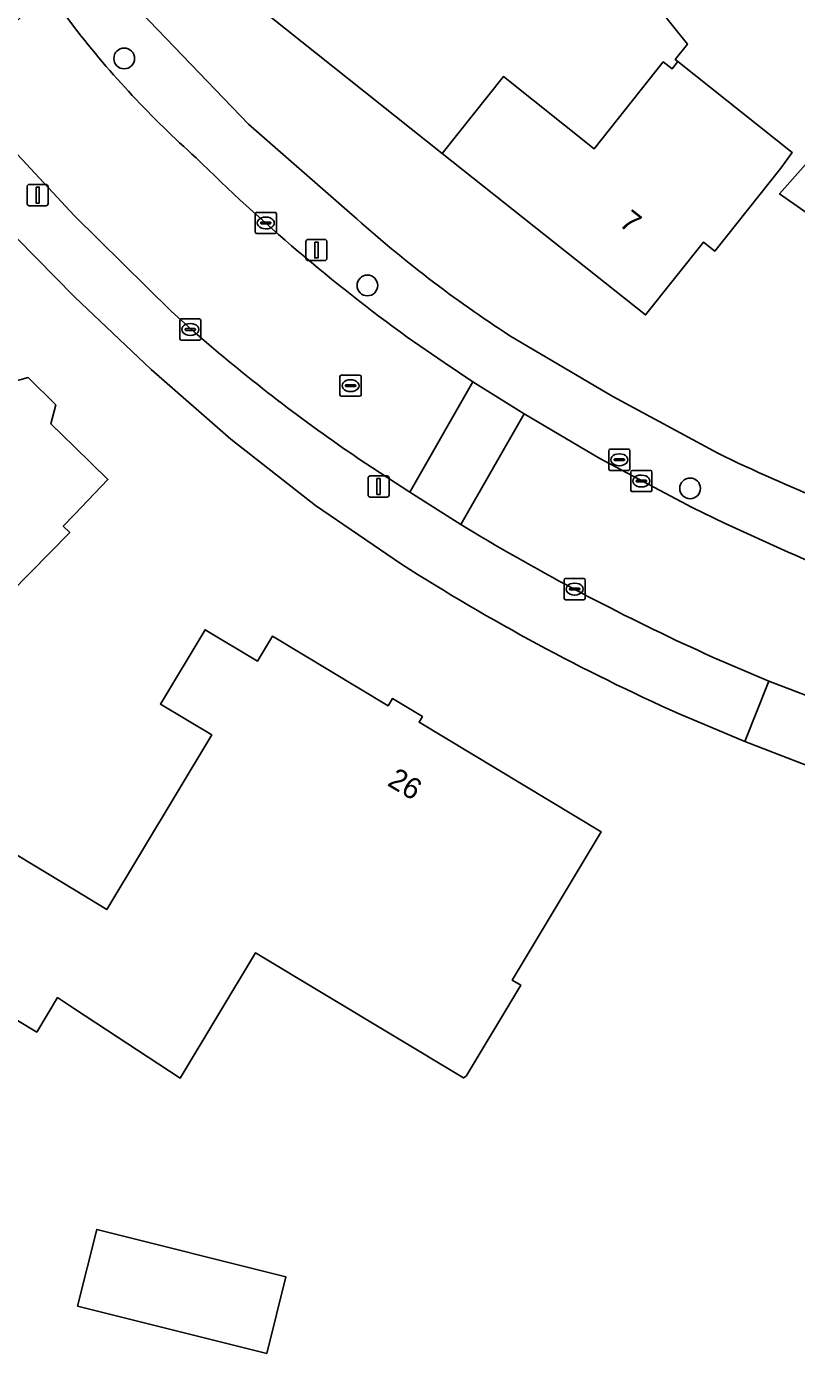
# Model space of a CAD drawing. Extents: x 161347 to 161881, y 382161 to 382804.
# Drawn here: x 161497.7 to 161534.1, y 382240.3 to 382302.9 of the extents above; entities that cross this region are included whole.
import ezdxf

# ---------------------------------------------------------------- set-up
doc = ezdxf.new("R2010")
doc.units = 0
for name, color, linetype in [('IMGEO_Boom', 7, 'Continuous'), ('IMGEO_Brandkraan', 7, 'Continuous'), ('IMGEO_Erf', 7, 'Continuous'), ('IMGEO_Kolk', 7, 'Continuous'), ('IMGEO_Lichtmast', 7, 'Continuous'), ('IMGEO_Pand', 7, 'Continuous'), ('IMGEO_Pand_nummerreeks', 7, 'Continuous'), ('IMGEO_Rijbaan_lokaal_open', 7, 'Continuous'), ('IMGEO_Rioolput', 7, 'Continuous'), ('IMGEO_Voetpad_open', 7, 'Continuous')]:
    doc.layers.add(name, color=color, linetype=linetype)

msp = doc.modelspace()

# ---------------------------------------------------------------- linework, layer by layer
at = {"layer": 'IMGEO_Boom'}
for centre in [(161502.348, 382301.392), (161513.819, 382290.685), (161529.04, 382281.115)]:
    msp.add_circle(centre, 0.489, dxfattribs=at)
at = {"layer": 'IMGEO_Brandkraan'}
for p, q in [((161525.201, 382282.039), (161525.201, 382282.891)), ((161525.276, 382282.965), (161526.128, 382282.965)), ((161525.689, 382282.745), (161525.714, 382282.745)), ((161526.202, 382282.891), (161526.202, 382282.039)), ((161525.46, 382282.459), (161525.46, 382282.471)), ((161525.898, 382282.422), (161525.5, 382282.422)), ((161525.503, 382282.508), (161525.901, 382282.508)), ((161525.712, 382282.185), (161525.687, 382282.185)), ((161525.944, 382282.471), (161525.944, 382282.459)), ((161526.128, 382281.965), (161525.276, 382281.965))]:
    msp.add_line(p, q, dxfattribs=at)
for points in [[(161525.201, 382282.039), (161525.201, 382282.891)], [(161525.276, 382282.965), (161526.128, 382282.965)], [(161526.202, 382282.891), (161526.202, 382282.039)], [(161526.128, 382281.965), (161525.276, 382281.965)]]:
    msp.add_lwpolyline(points, dxfattribs=at)
for centre, radius, start, end in [((161525.278, 382282.889), 0.0765, 91.55205, 178.44795), ((161525.278, 382282.889), 0.0765, 91.55205, 178.44795), ((161526.126, 382282.889), 0.0765, 1.55205, 88.44795), ((161526.126, 382282.889), 0.0765, 1.55205, 88.44795), ((161525.278, 382282.041), 0.0765, 181.55205, 268.44795), ((161525.278, 382282.041), 0.0765, 181.55205, 268.44795), ((161525.5, 382282.468), 0.0403, 85.87752, 175.75265), ((161525.497, 382282.458), 0.0366, 178.93798, 274.71019), ((161525.901, 382282.465), 0.043, 264.86636, 352.45326), ((161525.905, 382282.47), 0.0386, 1.73085, 96.63898), ((161526.126, 382282.041), 0.0765, 271.55205, 358.44795), ((161526.126, 382282.041), 0.0765, 271.55205, 358.44795)]:
    msp.add_arc(centre, radius, start, end, dxfattribs=at)
for centre, major_axis, ratio, start_param, end_param in [((161525.688, 382282.465), (-0.387, 0.002), 0.722429, 4.712389, 7.853982), ((161525.713, 382282.465), (-0.39, 0.002), 0.717154, 1.570796, 4.712389)]:
    msp.add_ellipse(centre, major_axis=major_axis, ratio=ratio, start_param=start_param, end_param=end_param, dxfattribs=at)
at = {"layer": 'IMGEO_Erf'}
for points in [[(161502.759, 382303.964), (161508.212, 382298.3), (161513.109, 382294.021)], [(161528.216, 382302.943), (161528.913, 382302.07), (161528.33, 382301.348), (161528.461, 382301.243), (161533.848, 382296.958), (161533.32, 382296.223), (161530.209, 382292.308), (161529.675, 382292.733), (161526.941, 382289.292), (161517.353, 382296.911), (161508.497, 382303.948)], [(161515.43, 382277.538), (161511.368, 382280.308), (161507.38, 382283.438), (161503.628, 382286.721), (161500, 382290.141), (161496.366, 382293.828), (161493.141, 382297.37), (161489.742, 382297.254), (161478.663, 382288.406), (161466.13, 382277.891), (161441.144, 382256.043), (161434.673, 382250), (161431.306, 382246.471)], [(161520.54, 382288.316), (161525.389, 382285.441), (161530.352, 382282.768)], [(161496.92, 382286.088), (161497.815, 382286.337), (161499.12, 382285.056), (161498.889, 382284.159), (161500, 382283.073), (161501.58, 382281.528), (161500, 382279.883), (161499.475, 382279.337), (161499.781, 382279.037), (161496.987, 382276.189)], [(161536.103, 382267.455), (161531.625, 382269.181), (161528.526, 382270.477)]]:
    msp.add_lwpolyline(points, dxfattribs=at)
for points in [[(161535.705, 382293.299), (161533.261, 382295.006), (161535.469, 382297.513), (161537.017, 382296.273)], [(161518.48, 382253.4), (161518.347, 382253.309), (161508.536, 382259.205), (161504.984, 382253.294), (161500, 382256.571), (161499.203, 382257.095), (161498.227, 382255.471), (161492.579, 382258.866), (161496.012, 382264.579), (161500, 382262.182), (161501.535, 382261.26), (161506.48, 382269.489), (161504.06, 382270.944), (161506.163, 382274.444), (161508.632, 382272.96), (161509.341, 382274.14), (161514.798, 382270.86), (161515.002, 382271.2), (161516.416, 382270.35), (161516.255, 382270.082), (161524.853, 382264.916), (161520.653, 382257.927), (161521.055, 382257.685)], [(161509.073, 382240.314), (161500.154, 382242.547), (161501.054, 382246.161), (161509.978, 382243.928)]]:
    msp.add_lwpolyline(points, close=True, dxfattribs=at)
for centre, radius, start, end in [((161551.982, 382336.963), 57.924, 227.84701, 237.12394), ((161567.389, 382359.053), 84.801, 244.1027, 251.73863), ((161570.187, 382363.42), 101.853, 237.47921, 245.85616)]:
    msp.add_arc(centre, radius, start, end, dxfattribs=at)
at = {"layer": 'IMGEO_Kolk'}
for p, q in [((161508.527, 382293.208), (161508.527, 382294.06)), ((161508.602, 382294.134), (161509.454, 382294.134)), ((161509.015, 382293.914), (161509.04, 382293.914)), ((161509.528, 382294.06), (161509.528, 382293.208)), ((161508.786, 382293.628), (161508.786, 382293.64)), ((161509.224, 382293.591), (161508.826, 382293.591)), ((161508.829, 382293.677), (161509.227, 382293.677)), ((161509.038, 382293.354), (161509.013, 382293.354)), ((161509.27, 382293.64), (161509.27, 382293.628)), ((161509.454, 382293.134), (161508.602, 382293.134)), ((161504.968, 382288.183), (161504.968, 382289.035)), ((161505.043, 382289.109), (161505.895, 382289.109)), ((161505.456, 382288.889), (161505.481, 382288.889)), ((161505.969, 382289.035), (161505.969, 382288.183)), ((161505.227, 382288.603), (161505.227, 382288.615)), ((161505.665, 382288.566), (161505.267, 382288.566)), ((161505.27, 382288.652), (161505.668, 382288.652)), ((161505.479, 382288.329), (161505.454, 382288.329)), ((161505.711, 382288.615), (161505.711, 382288.603)), ((161505.895, 382288.109), (161505.043, 382288.109)), ((161526.241, 382281.034), (161526.241, 382281.886)), ((161526.316, 382281.96), (161527.168, 382281.96)), ((161526.5, 382281.454), (161526.5, 382281.466)), ((161526.938, 382281.417), (161526.54, 382281.417)), ((161526.543, 382281.503), (161526.941, 382281.503)), ((161526.729, 382281.74), (161526.754, 382281.74)), ((161526.984, 382281.466), (161526.984, 382281.454)), ((161527.242, 382281.886), (161527.242, 382281.034)), ((161527.168, 382280.96), (161526.316, 382280.96)), ((161526.752, 382281.18), (161526.727, 382281.18)), ((161523.094, 382275.939), (161523.094, 382276.791)), ((161523.169, 382276.865), (161524.021, 382276.865)), ((161523.353, 382276.359), (161523.353, 382276.371)), ((161523.396, 382276.408), (161523.794, 382276.408)), ((161523.582, 382276.645), (161523.607, 382276.645)), ((161523.837, 382276.371), (161523.837, 382276.359)), ((161524.095, 382276.791), (161524.095, 382275.939)), ((161524.021, 382275.865), (161523.169, 382275.865)), ((161523.791, 382276.322), (161523.393, 382276.322)), ((161523.605, 382276.085), (161523.58, 382276.085))]:
    msp.add_line(p, q, dxfattribs=at)
for points in [[(161508.527, 382293.208), (161508.527, 382294.06)], [(161508.602, 382294.134), (161509.454, 382294.134)], [(161509.528, 382294.06), (161509.528, 382293.208)], [(161509.454, 382293.134), (161508.602, 382293.134)], [(161504.968, 382288.183), (161504.968, 382289.035)], [(161505.043, 382289.109), (161505.895, 382289.109)], [(161505.969, 382289.035), (161505.969, 382288.183)], [(161505.895, 382288.109), (161505.043, 382288.109)], [(161526.241, 382281.034), (161526.241, 382281.886)], [(161526.316, 382281.96), (161527.168, 382281.96)], [(161527.242, 382281.886), (161527.242, 382281.034)], [(161527.168, 382280.96), (161526.316, 382280.96)], [(161523.094, 382275.939), (161523.094, 382276.791)], [(161523.169, 382276.865), (161524.021, 382276.865)], [(161524.095, 382276.791), (161524.095, 382275.939)], [(161524.021, 382275.865), (161523.169, 382275.865)]]:
    msp.add_lwpolyline(points, dxfattribs=at)
for centre, radius, start, end in [((161508.604, 382294.058), 0.0765, 91.55205, 178.44795), ((161508.604, 382294.058), 0.0765, 91.55205, 178.44795), ((161509.452, 382294.058), 0.0765, 1.55205, 88.44795), ((161509.452, 382294.058), 0.0765, 1.55205, 88.44795), ((161508.826, 382293.637), 0.0403, 85.87752, 175.75265), ((161508.823, 382293.627), 0.0366, 178.93798, 274.71019), ((161509.227, 382293.634), 0.043, 264.86636, 352.45326), ((161509.231, 382293.639), 0.0386, 1.73085, 96.63898), ((161508.604, 382293.21), 0.0765, 181.55205, 268.44795), ((161508.604, 382293.21), 0.0765, 181.55205, 268.44795), ((161509.452, 382293.21), 0.0765, 271.55205, 358.44795), ((161509.452, 382293.21), 0.0765, 271.55205, 358.44795), ((161505.045, 382289.033), 0.0765, 91.55205, 178.44795), ((161505.045, 382289.033), 0.0765, 91.55205, 178.44795), ((161505.893, 382289.033), 0.0765, 1.55205, 88.44795), ((161505.893, 382289.033), 0.0765, 1.55205, 88.44795), ((161505.267, 382288.612), 0.0403, 85.87752, 175.75265), ((161505.264, 382288.602), 0.0366, 178.93798, 274.71019), ((161505.668, 382288.609), 0.043, 264.86636, 352.45326), ((161505.672, 382288.614), 0.0386, 1.73085, 96.63898), ((161505.045, 382288.185), 0.0765, 181.55205, 268.44795), ((161505.045, 382288.185), 0.0765, 181.55205, 268.44795), ((161505.893, 382288.185), 0.0765, 271.55205, 358.44795), ((161505.893, 382288.185), 0.0765, 271.55205, 358.44795), ((161526.318, 382281.884), 0.0765, 91.55205, 178.44795), ((161526.318, 382281.884), 0.0765, 91.55205, 178.44795), ((161526.54, 382281.463), 0.0403, 85.87752, 175.75265), ((161526.537, 382281.453), 0.0366, 178.93798, 274.71019), ((161526.941, 382281.46), 0.043, 264.86636, 352.45326), ((161526.945, 382281.465), 0.0386, 1.73085, 96.63898), ((161527.166, 382281.884), 0.0765, 1.55205, 88.44795), ((161527.166, 382281.884), 0.0765, 1.55205, 88.44795), ((161526.318, 382281.036), 0.0765, 181.55205, 268.44795), ((161526.318, 382281.036), 0.0765, 181.55205, 268.44795), ((161527.166, 382281.036), 0.0765, 271.55205, 358.44795), ((161527.166, 382281.036), 0.0765, 271.55205, 358.44795), ((161523.171, 382276.789), 0.0765, 91.55205, 178.44795), ((161523.171, 382276.789), 0.0765, 91.55205, 178.44795), ((161523.393, 382276.368), 0.0403, 85.87752, 175.75265), ((161523.798, 382276.37), 0.0386, 1.73085, 96.63898), ((161524.019, 382276.789), 0.0765, 1.55205, 88.44795), ((161524.019, 382276.789), 0.0765, 1.55205, 88.44795), ((161523.171, 382275.941), 0.0765, 181.55205, 268.44795), ((161523.171, 382275.941), 0.0765, 181.55205, 268.44795), ((161523.39, 382276.358), 0.0366, 178.93798, 274.71019), ((161523.794, 382276.365), 0.043, 264.86636, 352.45326), ((161524.019, 382275.941), 0.0765, 271.55205, 358.44795), ((161524.019, 382275.941), 0.0765, 271.55205, 358.44795)]:
    msp.add_arc(centre, radius, start, end, dxfattribs=at)
for centre, major_axis, ratio, start_param, end_param in [((161509.014, 382293.634), (-0.387, 0.002), 0.722429, 4.712389, 7.853982), ((161509.039, 382293.634), (-0.39, 0.002), 0.717154, 1.570796, 4.712389), ((161505.455, 382288.609), (-0.387, 0.002), 0.722429, 4.712389, 7.853982), ((161505.48, 382288.609), (-0.39, 0.002), 0.717154, 1.570796, 4.712389), ((161526.728, 382281.46), (-0.387, 0.002), 0.722429, 4.712389, 7.853982), ((161526.753, 382281.46), (-0.39, 0.002), 0.717154, 1.570796, 4.712389), ((161523.581, 382276.365), (-0.387, 0.002), 0.722429, 4.712389, 7.853982), ((161523.606, 382276.365), (-0.39, 0.002), 0.717154, 1.570796, 4.712389)]:
    msp.add_ellipse(centre, major_axis=major_axis, ratio=ratio, start_param=start_param, end_param=end_param, dxfattribs=at)
at = {"layer": 'IMGEO_Lichtmast'}
for p, q in [((161497.77, 382294.548), (161497.77, 382295.348)), ((161497.77, 382295.348), (161497.77, 382294.548)), ((161497.87, 382295.448), (161498.66, 382295.448)), ((161498.66, 382295.448), (161497.87, 382295.448)), ((161498.76, 382295.348), (161498.76, 382294.548)), ((161498.76, 382294.548), (161498.76, 382295.348)), ((161498.66, 382294.448), (161497.87, 382294.448)), ((161497.87, 382294.448), (161498.66, 382294.448)), ((161510.92, 382291.957), (161510.92, 382292.757)), ((161510.92, 382292.757), (161510.92, 382291.957)), ((161511.02, 382292.857), (161511.81, 382292.857)), ((161511.81, 382292.857), (161511.02, 382292.857)), ((161511.91, 382292.757), (161511.91, 382291.957)), ((161511.91, 382291.957), (161511.91, 382292.757)), ((161511.81, 382291.857), (161511.02, 382291.857)), ((161511.02, 382291.857), (161511.81, 382291.857)), ((161513.851, 382280.803), (161513.851, 382281.603)), ((161513.851, 382281.603), (161513.851, 382280.803)), ((161513.951, 382281.703), (161514.741, 382281.703)), ((161514.741, 382281.703), (161513.951, 382281.703)), ((161514.841, 382281.603), (161514.841, 382280.803)), ((161514.841, 382280.803), (161514.841, 382281.603)), ((161514.741, 382280.703), (161513.951, 382280.703)), ((161513.951, 382280.703), (161514.741, 382280.703))]:
    msp.add_line(p, q, dxfattribs=at)
for points in [[(161498.19, 382295.323), (161498.34, 382295.323), (161498.34, 382294.573), (161498.19, 382294.573), (161498.19, 382295.323)], [(161511.34, 382292.732), (161511.49, 382292.732), (161511.49, 382291.982), (161511.34, 382291.982), (161511.34, 382292.732)], [(161514.271, 382281.578), (161514.421, 382281.578), (161514.421, 382280.828), (161514.271, 382280.828), (161514.271, 382281.578)]]:
    msp.add_lwpolyline(points, dxfattribs=at)
for centre, start, end in [((161497.87, 382295.348), 90, 180), ((161497.87, 382295.348), 90, 180), ((161498.66, 382295.348), 0, 90), ((161498.66, 382295.348), 360, 90), ((161497.87, 382294.548), 180, 270), ((161497.87, 382294.548), 180, 270), ((161498.66, 382294.548), 270, 0), ((161498.66, 382294.548), 270, 0), ((161511.02, 382292.757), 90, 180), ((161511.02, 382292.757), 90, 180), ((161511.81, 382292.757), 0, 90), ((161511.81, 382292.757), 360, 90), ((161511.02, 382291.957), 180, 270), ((161511.02, 382291.957), 180, 270), ((161511.81, 382291.957), 270, 0), ((161511.81, 382291.957), 270, 0), ((161513.951, 382281.603), 90, 180), ((161513.951, 382281.603), 90, 180), ((161514.741, 382281.603), 0, 90), ((161514.741, 382281.603), 360, 90), ((161513.951, 382280.803), 180, 270), ((161513.951, 382280.803), 180, 270), ((161514.741, 382280.803), 270, 0), ((161514.741, 382280.803), 270, 0)]:
    msp.add_arc(centre, 0.1, start, end, dxfattribs=at)
at = {"layer": 'IMGEO_Pand'}
msp.add_lwpolyline([(161508.695, 382304.196), (161508.497, 382303.948), (161517.353, 382296.911), (161520.236, 382300.539), (161524.518, 382297.133), (161527.776, 382301.229), (161528.189, 382300.901), (161528.461, 382301.243), (161528.33, 382301.348), (161528.913, 382302.07), (161528.216, 382302.943), (161518.401, 382315.227)], dxfattribs=at)
for points in [[(161517.353, 382296.911), (161526.941, 382289.292), (161529.675, 382292.733), (161530.209, 382292.308), (161533.32, 382296.223), (161533.848, 382296.958), (161528.461, 382301.243), (161528.189, 382300.901), (161527.776, 382301.229), (161524.518, 382297.133), (161520.236, 382300.539)], [(161535.705, 382293.299), (161537.017, 382296.273), (161535.469, 382297.513), (161533.261, 382295.006)], [(161496.393, 382286.606), (161487.129, 382277.158), (161490.458, 382273.891), (161491.07, 382274.515), (161491.92, 382273.681), (161492.964, 382272.671), (161496.697, 382276.474), (161496.987, 382276.189), (161499.781, 382279.037), (161499.475, 382279.337), (161500, 382279.883), (161501.58, 382281.528), (161500, 382283.073), (161498.889, 382284.159), (161499.12, 382285.056), (161497.815, 382286.337), (161496.92, 382286.088)], [(161518.48, 382253.4), (161521.055, 382257.685), (161520.653, 382257.927), (161524.853, 382264.916), (161516.255, 382270.082), (161516.416, 382270.35), (161515.002, 382271.2), (161514.798, 382270.86), (161509.341, 382274.14), (161508.632, 382272.96), (161506.163, 382274.444), (161504.06, 382270.944), (161506.48, 382269.489), (161501.535, 382261.26), (161500, 382262.182), (161496.012, 382264.579), (161492.579, 382258.866), (161498.227, 382255.471), (161499.203, 382257.095), (161500, 382256.571), (161504.984, 382253.294), (161508.536, 382259.205), (161518.347, 382253.309)], [(161500.154, 382242.547), (161509.073, 382240.314), (161509.978, 382243.928), (161501.054, 382246.161)]]:
    msp.add_lwpolyline(points, close=True, dxfattribs=at)
at = {"layer": 'IMGEO_Rijbaan_lokaal_open'}
for points in [[(161500, 382302.851), (161498.735, 382304.575), (161494.294, 382300.272), (161494.58, 382299.941), (161497.105, 382297.088), (161500, 382293.976), (161504.562, 382289.471), (161505.675, 382288.474)], [(161513.189, 382282.665), (161513.385, 382282.531), (161515.816, 382280.933), (161518.798, 382286.141), (161517.444, 382287.048), (161515.688, 382288.25)], [(161533.664, 382278.103), (161530.701, 382279.454), (161529.14, 382280.212), (161524.776, 382282.525), (161521.208, 382284.63), (161518.224, 382279.407), (161519.185, 382278.833)], [(161530.104, 382273.158), (161532.749, 382272.019), (161537.201, 382270.326)]]:
    msp.add_lwpolyline(points, dxfattribs=at)
msp.add_lwpolyline([(161515.816, 382280.933), (161518.224, 382279.407), (161521.208, 382284.63), (161518.798, 382286.141)], close=True, dxfattribs=at)
for centre, radius, start, end in [((161536.992, 382331.657), 46.885, 217.90791, 228.19867), ((161567.105, 382358.812), 87.308, 225.34411, 233.91979), ((161558.642, 382349.223), 80.597, 228.91491, 235.67057), ((161575.363, 382373.581), 110.151, 239.33535, 245.73958), ((161566.952, 382355.098), 83.882, 246.61937, 255.58801)]:
    msp.add_arc(centre, radius, start, end, dxfattribs=at)
at = {"layer": 'IMGEO_Rioolput'}
for p, q in [((161512.525, 382285.532), (161512.525, 382286.384)), ((161512.6, 382286.458), (161513.452, 382286.458)), ((161513.526, 382286.384), (161513.526, 382285.532)), ((161512.784, 382285.952), (161512.784, 382285.964)), ((161513.222, 382285.915), (161512.824, 382285.915)), ((161512.827, 382286.001), (161513.225, 382286.001)), ((161513.013, 382286.238), (161513.038, 382286.238)), ((161513.268, 382285.964), (161513.268, 382285.952)), ((161513.452, 382285.458), (161512.6, 382285.458)), ((161513.036, 382285.678), (161513.011, 382285.678))]:
    msp.add_line(p, q, dxfattribs=at)
for points in [[(161512.525, 382285.532), (161512.525, 382286.384)], [(161512.6, 382286.458), (161513.452, 382286.458)], [(161513.526, 382286.384), (161513.526, 382285.532)], [(161513.452, 382285.458), (161512.6, 382285.458)]]:
    msp.add_lwpolyline(points, dxfattribs=at)
for centre, radius, start, end in [((161512.602, 382286.382), 0.0765, 91.55205, 178.44795), ((161512.602, 382286.382), 0.0765, 91.55205, 178.44795), ((161513.45, 382286.382), 0.0765, 1.55205, 88.44795), ((161513.45, 382286.382), 0.0765, 1.55205, 88.44795), ((161512.824, 382285.961), 0.0403, 85.87752, 175.75265), ((161512.821, 382285.951), 0.0366, 178.93798, 274.71019), ((161513.225, 382285.958), 0.043, 264.86636, 352.45326), ((161513.229, 382285.963), 0.0386, 1.73085, 96.63898), ((161512.602, 382285.534), 0.0765, 181.55205, 268.44795), ((161512.602, 382285.534), 0.0765, 181.55205, 268.44795), ((161513.45, 382285.534), 0.0765, 271.55205, 358.44795), ((161513.45, 382285.534), 0.0765, 271.55205, 358.44795)]:
    msp.add_arc(centre, radius, start, end, dxfattribs=at)
for centre, major_axis, ratio, start_param, end_param in [((161513.012, 382285.958), (-0.387, 0.002), 0.722429, 4.712389, 7.853982), ((161513.037, 382285.958), (-0.39, 0.002), 0.717154, 1.570796, 4.712389)]:
    msp.add_ellipse(centre, major_axis=major_axis, ratio=ratio, start_param=start_param, end_param=end_param, dxfattribs=at)
at = {"layer": 'IMGEO_Voetpad_open'}
for points in [[(161502.943, 382308.001), (161498.735, 382304.575), (161500, 382302.851)], [(161513.109, 382294.021), (161508.212, 382298.3), (161502.759, 382303.964)], [(161500, 382293.976), (161497.105, 382297.088), (161494.58, 382299.941), (161494.294, 382300.272), (161489.742, 382297.254), (161493.141, 382297.37), (161496.366, 382293.828), (161500, 382290.141), (161503.628, 382286.721), (161507.38, 382283.438), (161511.368, 382280.308), (161515.43, 382277.538)], [(161505.675, 382288.474), (161504.562, 382289.471), (161500, 382293.976)], [(161530.352, 382282.768), (161525.389, 382285.441), (161520.54, 382288.316)], [(161515.688, 382288.25), (161517.444, 382287.048), (161518.798, 382286.141), (161521.208, 382284.63), (161524.776, 382282.525), (161529.14, 382280.212), (161530.701, 382279.454), (161533.664, 382278.103)], [(161519.185, 382278.833), (161518.224, 382279.407), (161515.816, 382280.933), (161513.385, 382282.531), (161513.189, 382282.665)], [(161528.526, 382270.477), (161531.625, 382269.181), (161532.749, 382272.019), (161530.104, 382273.158)]]:
    msp.add_lwpolyline(points, dxfattribs=at)
msp.add_lwpolyline([(161532.749, 382272.019), (161531.625, 382269.181), (161536.103, 382267.455), (161537.201, 382270.326)], close=True, dxfattribs=at)
for centre, radius, start, end in [((161536.992, 382331.657), 46.885, 217.90791, 228.19867), ((161567.105, 382358.812), 87.308, 225.34411, 233.91979), ((161551.982, 382336.963), 57.924, 227.84701, 237.12394), ((161558.642, 382349.223), 80.597, 228.91491, 235.67057), ((161567.389, 382359.053), 84.801, 244.1027, 251.73863), ((161575.363, 382373.581), 110.151, 239.33535, 245.73958), ((161566.952, 382355.098), 83.882, 246.61937, 255.58801), ((161570.187, 382363.42), 101.853, 237.47921, 245.85616)]:
    msp.add_arc(centre, radius, start, end, dxfattribs=at)

# ---------------------------------------------------------------- texts
at = {"layer": 'IMGEO_Pand_nummerreeks'}
for s, rotation, p in [('7', 321.52859, (161525.64, 382293.545)), ('26', 329.26274, (161514.711, 382267.13))]:
    msp.add_text(s, height=1, rotation=rotation, dxfattribs=at).set_placement(p)

doc.saveas('drawing.dxf')
